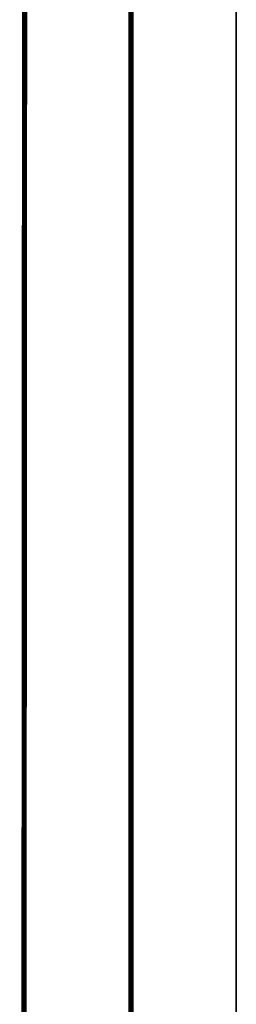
# Model space of a CAD drawing. Header units: millimetres. Extents: x 0 to 420, y 0 to 297.
# Tile 398 of 502: x 410 to 420, y 153 to 200. Entities that reach past the tile are written whole.
import ezdxf

# ---------------------------------------------------------------- set-up
doc = ezdxf.new("R2010")
doc.units = ezdxf.units.MM
doc.header["$LTSCALE"] = 23.1
doc.layers.get('0').update_dxf_attribs({"linetype": 'CONTINUOUS'})

msp = doc.modelspace()

# ---------------------------------------------------------------- linework, layer by layer
at = {"color": 7, "linetype": 'CONTINUOUS'}
for p, q in [((420, 297), (420, 0)), ((420, 0), (420, 297)), ((410, 287), (409.83, 10.109))]:
    msp.add_line(p, q, dxfattribs=at)
at = {"color": 7, "linetype": 'CONTINUOUS', "const_width": 0.25}
for points in [[(415, 5), (415, 292)], [(410, 287), (409.847, 9.923)]]:
    msp.add_lwpolyline(points, dxfattribs=at)

doc.saveas('drawing.dxf')
